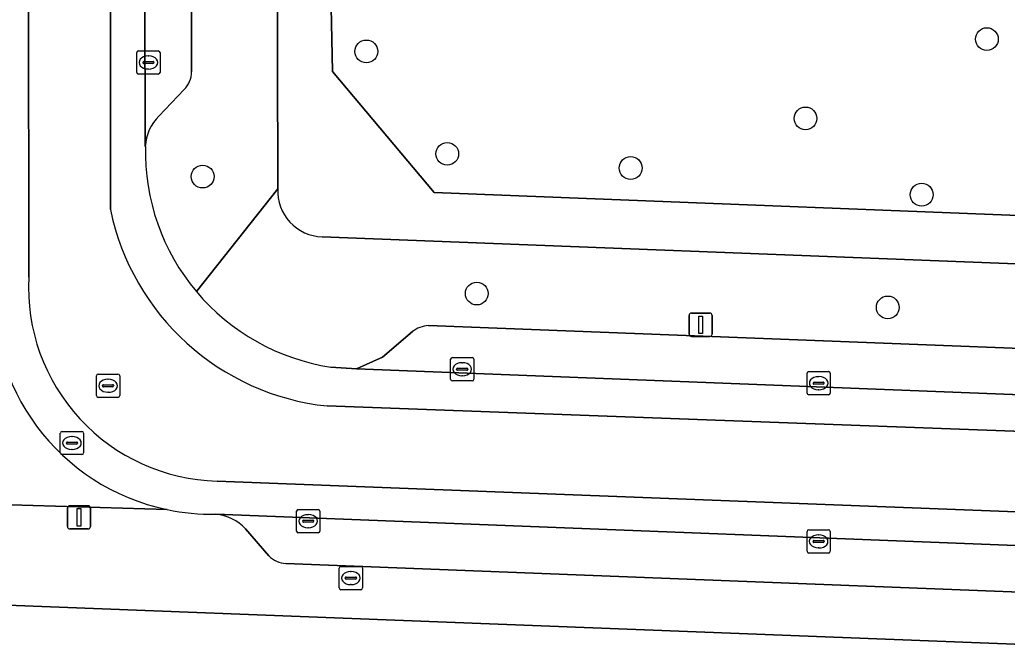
# Model space of a CAD drawing. Extents: x 160732 to 162107, y 387428 to 388479.
# Drawn here: x 161302.41 to 161344.86, y 387753.1 to 387780.08 of the extents above; entities that cross this region are included whole.
import ezdxf

# ---------------------------------------------------------------- set-up
doc = ezdxf.new("R2010")
doc.units = 0
for name, color, linetype in [('IMGEO_Boom', 7, 'Continuous'), ('IMGEO_Brandkraan', 7, 'Continuous'), ('IMGEO_Erf', 7, 'Continuous'), ('IMGEO_Groenvoorziening', 7, 'Continuous'), ('IMGEO_Hek', 7, 'Continuous'), ('IMGEO_Kolk', 7, 'Continuous'), ('IMGEO_Lichtmast', 7, 'Continuous'), ('IMGEO_Parkeervlak_open', 7, 'Continuous'), ('IMGEO_Rijbaan_lokaal_gesloten', 7, 'Continuous'), ('IMGEO_Rioolput', 7, 'Continuous'), ('IMGEO_Voetpad_open', 7, 'Continuous')]:
    doc.layers.add(name, color=color, linetype=linetype)

msp = doc.modelspace()

# ---------------------------------------------------------------- linework, layer by layer
at = {"layer": 'IMGEO_Boom'}
for centre in [(161343.985, 387779.247), (161317.31, 387778.72), (161336.189, 387775.837), (161320.788, 387774.315), (161328.674, 387773.704), (161310.273, 387773.336), (161341.183, 387772.557), (161322.056, 387768.306), (161339.723, 387767.712)]:
    msp.add_circle(centre, 0.489, dxfattribs=at)
at = {"layer": 'IMGEO_Brandkraan'}
for p, q in [((161316.145, 387755.646), (161316.145, 387756.498)), ((161316.22, 387756.572), (161317.072, 387756.572)), ((161317.146, 387756.498), (161317.146, 387755.646)), ((161316.404, 387756.066), (161316.404, 387756.078)), ((161316.447, 387756.115), (161316.845, 387756.115)), ((161316.633, 387756.352), (161316.658, 387756.352)), ((161316.888, 387756.078), (161316.888, 387756.066)), ((161316.842, 387756.029), (161316.444, 387756.029)), ((161316.656, 387755.792), (161316.631, 387755.792)), ((161317.072, 387755.572), (161316.22, 387755.572))]:
    msp.add_line(p, q, dxfattribs=at)
for points in [[(161316.145, 387755.646), (161316.145, 387756.498)], [(161316.22, 387756.572), (161317.072, 387756.572)], [(161317.146, 387756.498), (161317.146, 387755.646)], [(161317.072, 387755.572), (161316.22, 387755.572)]]:
    msp.add_lwpolyline(points, dxfattribs=at)
for centre, radius, start, end in [((161316.222, 387756.496), 0.0765, 91.552, 178.448), ((161316.222, 387756.496), 0.0765, 91.552, 178.448), ((161317.07, 387756.496), 0.0765, 1.552, 88.448), ((161317.07, 387756.496), 0.0765, 1.552, 88.448), ((161316.444, 387756.075), 0.0403, 85.8775, 175.7526), ((161316.441, 387756.065), 0.0366, 178.938, 274.7102), ((161316.845, 387756.072), 0.043, 264.8664, 352.4533), ((161316.849, 387756.077), 0.0386, 1.7309, 96.639), ((161316.222, 387755.648), 0.0765, 181.552, 268.448), ((161316.222, 387755.648), 0.0765, 181.552, 268.448), ((161317.07, 387755.648), 0.0765, 271.552, 358.448), ((161317.07, 387755.648), 0.0765, 271.552, 358.448)]:
    msp.add_arc(centre, radius, start, end, dxfattribs=at)
for centre, major_axis, ratio, start_param, end_param in [((161316.632, 387756.072), (-0.387, 0.002), 0.722429, 4.712389, 7.853982), ((161316.657, 387756.072), (-0.39, 0.002), 0.717154, 1.570796, 4.712389)]:
    msp.add_ellipse(centre, major_axis=major_axis, ratio=ratio, start_param=start_param, end_param=end_param, dxfattribs=at)
at = {"layer": 'IMGEO_Erf'}
msp.add_lwpolyline([(161362.938, 387752.535), (161299.645, 387754.992)], dxfattribs=at)
at = {"layer": 'IMGEO_Groenvoorziening'}
for points in [[(161345.671, 387796.313), (161340.018, 387796.434), (161340.071, 387798.42), (161340.044, 387798.421), (161340.255, 387802.818), (161344.41, 387802.638), (161344.212, 387798.245), (161344.541, 387798.231), (161344.864, 387804.364), (161313.428, 387803.815), (161313.444, 387797.029), (161313.447, 387795.789), (161315.476, 387795.778), (161315.849, 387777.856), (161320.221, 387772.652), (161384.276, 387770.134)], [(161384.267, 387769.934), (161384.276, 387770.134), (161320.221, 387772.652), (161315.849, 387777.856), (161315.476, 387795.778), (161313.447, 387795.789), (161313.499, 387772.809)], [(161315.41, 387770.749), (161384.261, 387768.059), (161384.286, 387769.025), (161384.267, 387769.934)]]:
    msp.add_lwpolyline(points, dxfattribs=at)
msp.add_arc((161315.469, 387772.72), 1.972, 177.4041, 268.2982, dxfattribs=at)
at = {"layer": 'IMGEO_Hek'}
for points in [[(161315.849, 387777.856), (161315.476, 387795.778)], [(161320.221, 387772.652), (161315.849, 387777.856)], [(161320.221, 387772.652), (161384.276, 387770.134)]]:
    msp.add_lwpolyline(points, dxfattribs=at)
at = {"layer": 'IMGEO_Kolk'}
for p, q in [((161307.441, 387777.816), (161307.441, 387778.668)), ((161307.516, 387778.742), (161308.368, 387778.742)), ((161308.442, 387778.668), (161308.442, 387777.816)), ((161307.7, 387778.236), (161307.7, 387778.248)), ((161308.138, 387778.199), (161307.74, 387778.199)), ((161307.743, 387778.285), (161308.141, 387778.285)), ((161307.929, 387778.522), (161307.954, 387778.522)), ((161308.184, 387778.248), (161308.184, 387778.236)), ((161308.368, 387777.742), (161307.516, 387777.742)), ((161307.952, 387777.962), (161307.927, 387777.962)), ((161320.933, 387764.626), (161320.933, 387765.478)), ((161321.008, 387765.552), (161321.86, 387765.552)), ((161321.934, 387765.478), (161321.934, 387764.626)), ((161321.192, 387765.046), (161321.192, 387765.058)), ((161321.63, 387765.009), (161321.232, 387765.009)), ((161321.235, 387765.095), (161321.633, 387765.095)), ((161321.421, 387765.332), (161321.446, 387765.332)), ((161321.676, 387765.058), (161321.676, 387765.046)), ((161336.329, 387764.953), (161337.181, 387764.953)), ((161321.86, 387764.552), (161321.008, 387764.552)), ((161321.444, 387764.772), (161321.419, 387764.772)), ((161336.254, 387764.027), (161336.254, 387764.879)), ((161336.742, 387764.733), (161336.767, 387764.733)), ((161337.255, 387764.879), (161337.255, 387764.027)), ((161336.513, 387764.447), (161336.513, 387764.459)), ((161336.951, 387764.41), (161336.553, 387764.41)), ((161336.556, 387764.496), (161336.954, 387764.496)), ((161336.765, 387764.173), (161336.74, 387764.173)), ((161336.997, 387764.459), (161336.997, 387764.447)), ((161337.181, 387763.953), (161336.329, 387763.953)), ((161314.386, 387759.019), (161315.238, 387759.019)), ((161314.311, 387758.093), (161314.311, 387758.945)), ((161314.799, 387758.799), (161314.824, 387758.799)), ((161315.312, 387758.945), (161315.312, 387758.093)), ((161314.57, 387758.513), (161314.57, 387758.525)), ((161315.008, 387758.476), (161314.61, 387758.476)), ((161314.613, 387758.562), (161315.011, 387758.562)), ((161314.822, 387758.239), (161314.797, 387758.239)), ((161315.054, 387758.525), (161315.054, 387758.513)), ((161315.238, 387758.019), (161314.386, 387758.019)), ((161336.253, 387757.224), (161336.253, 387758.076)), ((161336.328, 387758.15), (161337.18, 387758.15)), ((161336.741, 387757.93), (161336.766, 387757.93)), ((161337.254, 387758.076), (161337.254, 387757.224)), ((161336.512, 387757.644), (161336.512, 387757.656)), ((161336.95, 387757.607), (161336.552, 387757.607)), ((161336.555, 387757.693), (161336.953, 387757.693)), ((161336.764, 387757.37), (161336.739, 387757.37)), ((161336.996, 387757.656), (161336.996, 387757.644)), ((161337.18, 387757.15), (161336.328, 387757.15))]:
    msp.add_line(p, q, dxfattribs=at)
for points in [[(161307.441, 387777.816), (161307.441, 387778.668)], [(161307.516, 387778.742), (161308.368, 387778.742)], [(161308.442, 387778.668), (161308.442, 387777.816)], [(161308.368, 387777.742), (161307.516, 387777.742)], [(161320.933, 387764.626), (161320.933, 387765.478)], [(161321.008, 387765.552), (161321.86, 387765.552)], [(161321.934, 387765.478), (161321.934, 387764.626)], [(161336.329, 387764.953), (161337.181, 387764.953)], [(161321.86, 387764.552), (161321.008, 387764.552)], [(161336.254, 387764.027), (161336.254, 387764.879)], [(161337.255, 387764.879), (161337.255, 387764.027)], [(161337.181, 387763.953), (161336.329, 387763.953)], [(161314.386, 387759.019), (161315.238, 387759.019)], [(161314.311, 387758.093), (161314.311, 387758.945)], [(161315.312, 387758.945), (161315.312, 387758.093)], [(161315.238, 387758.019), (161314.386, 387758.019)], [(161336.253, 387757.224), (161336.253, 387758.076)], [(161336.328, 387758.15), (161337.18, 387758.15)], [(161337.254, 387758.076), (161337.254, 387757.224)], [(161337.18, 387757.15), (161336.328, 387757.15)]]:
    msp.add_lwpolyline(points, dxfattribs=at)
for centre, radius, start, end in [((161307.518, 387778.666), 0.0765, 91.552, 178.448), ((161307.518, 387778.666), 0.0765, 91.552, 178.448), ((161308.366, 387778.666), 0.0765, 1.552, 88.448), ((161308.366, 387778.666), 0.0765, 1.552, 88.448), ((161307.74, 387778.245), 0.0403, 85.8775, 175.7526), ((161307.737, 387778.235), 0.0366, 178.938, 274.7102), ((161308.141, 387778.242), 0.043, 264.8664, 352.4533), ((161308.145, 387778.247), 0.0386, 1.7309, 96.639), ((161307.518, 387777.818), 0.0765, 181.552, 268.448), ((161307.518, 387777.818), 0.0765, 181.552, 268.448), ((161308.366, 387777.818), 0.0765, 271.552, 358.448), ((161308.366, 387777.818), 0.0765, 271.552, 358.448), ((161321.01, 387765.476), 0.0765, 91.552, 178.448), ((161321.01, 387765.476), 0.0765, 91.552, 178.448), ((161321.858, 387765.476), 0.0765, 1.552, 88.448), ((161321.858, 387765.476), 0.0765, 1.552, 88.448), ((161321.232, 387765.055), 0.0403, 85.8775, 175.7526), ((161321.229, 387765.045), 0.0366, 178.938, 274.7102), ((161321.633, 387765.052), 0.043, 264.8664, 352.4533), ((161321.637, 387765.057), 0.0386, 1.7309, 96.639), ((161336.331, 387764.877), 0.0765, 91.552, 178.448), ((161336.331, 387764.877), 0.0765, 91.552, 178.448), ((161337.179, 387764.877), 0.0765, 1.552, 88.448), ((161337.179, 387764.877), 0.0765, 1.552, 88.448), ((161321.01, 387764.628), 0.0765, 181.552, 268.448), ((161321.01, 387764.628), 0.0765, 181.552, 268.448), ((161321.858, 387764.628), 0.0765, 271.552, 358.448), ((161321.858, 387764.628), 0.0765, 271.552, 358.448), ((161336.553, 387764.456), 0.0403, 85.8775, 175.7526), ((161336.55, 387764.446), 0.0366, 178.938, 274.7102), ((161336.954, 387764.453), 0.043, 264.8664, 352.4533), ((161336.958, 387764.458), 0.0386, 1.7309, 96.639), ((161336.331, 387764.029), 0.0765, 181.552, 268.448), ((161336.331, 387764.029), 0.0765, 181.552, 268.448), ((161337.179, 387764.029), 0.0765, 271.552, 358.448), ((161337.179, 387764.029), 0.0765, 271.552, 358.448), ((161314.388, 387758.943), 0.0765, 91.552, 178.448), ((161314.388, 387758.943), 0.0765, 91.552, 178.448), ((161315.236, 387758.943), 0.0765, 1.552, 88.448), ((161315.236, 387758.943), 0.0765, 1.552, 88.448), ((161314.61, 387758.522), 0.0403, 85.8775, 175.7526), ((161314.607, 387758.512), 0.0366, 178.938, 274.7102), ((161315.011, 387758.519), 0.043, 264.8664, 352.4533), ((161315.015, 387758.524), 0.0386, 1.7309, 96.639), ((161314.388, 387758.095), 0.0765, 181.552, 268.448), ((161314.388, 387758.095), 0.0765, 181.552, 268.448), ((161315.236, 387758.095), 0.0765, 271.552, 358.448), ((161315.236, 387758.095), 0.0765, 271.552, 358.448), ((161336.33, 387758.074), 0.0765, 91.552, 178.448), ((161336.33, 387758.074), 0.0765, 91.552, 178.448), ((161337.178, 387758.074), 0.0765, 1.552, 88.448), ((161337.178, 387758.074), 0.0765, 1.552, 88.448), ((161336.552, 387757.653), 0.0403, 85.8775, 175.7526), ((161336.549, 387757.643), 0.0366, 178.938, 274.7102), ((161336.953, 387757.65), 0.043, 264.8664, 352.4533), ((161336.957, 387757.655), 0.0386, 1.7309, 96.639), ((161336.33, 387757.226), 0.0765, 181.552, 268.448), ((161336.33, 387757.226), 0.0765, 181.552, 268.448), ((161337.178, 387757.226), 0.0765, 271.552, 358.448), ((161337.178, 387757.226), 0.0765, 271.552, 358.448)]:
    msp.add_arc(centre, radius, start, end, dxfattribs=at)
for centre, major_axis, ratio, start_param, end_param in [((161307.928, 387778.242), (-0.387, 0.002), 0.722429, 4.712389, 7.853982), ((161307.953, 387778.242), (-0.39, 0.002), 0.717154, 1.570796, 4.712389), ((161321.42, 387765.052), (-0.387, 0.002), 0.722429, 4.712389, 7.853982), ((161321.445, 387765.052), (-0.39, 0.002), 0.717154, 1.570796, 4.712389), ((161336.741, 387764.453), (-0.387, 0.002), 0.722429, 4.712389, 7.853982), ((161336.766, 387764.453), (-0.39, 0.002), 0.717154, 1.570796, 4.712389), ((161314.798, 387758.519), (-0.387, 0.002), 0.722429, 4.712389, 7.853982), ((161314.823, 387758.519), (-0.39, 0.002), 0.717154, 1.570796, 4.712389), ((161336.74, 387757.65), (-0.387, 0.002), 0.722429, 4.712389, 7.853982), ((161336.765, 387757.65), (-0.39, 0.002), 0.717154, 1.570796, 4.712389)]:
    msp.add_ellipse(centre, major_axis=major_axis, ratio=ratio, start_param=start_param, end_param=end_param, dxfattribs=at)
at = {"layer": 'IMGEO_Lichtmast'}
for p, q in [((161331.184, 387766.566), (161331.184, 387767.366)), ((161331.184, 387767.366), (161331.184, 387766.566)), ((161331.284, 387767.466), (161332.074, 387767.466)), ((161332.074, 387767.466), (161331.284, 387767.466)), ((161332.174, 387767.366), (161332.174, 387766.566)), ((161332.174, 387766.566), (161332.174, 387767.366)), ((161332.074, 387766.466), (161331.284, 387766.466)), ((161331.284, 387766.466), (161332.074, 387766.466)), ((161304.461, 387758.284), (161304.461, 387759.084)), ((161304.461, 387759.084), (161304.461, 387758.284)), ((161304.561, 387759.184), (161305.351, 387759.184)), ((161305.351, 387759.184), (161304.561, 387759.184)), ((161305.451, 387759.084), (161305.451, 387758.284)), ((161305.451, 387758.284), (161305.451, 387759.084)), ((161305.351, 387758.184), (161304.561, 387758.184)), ((161304.561, 387758.184), (161305.351, 387758.184))]:
    msp.add_line(p, q, dxfattribs=at)
for points in [[(161331.604, 387767.341), (161331.754, 387767.341), (161331.754, 387766.591), (161331.604, 387766.591), (161331.604, 387767.341)], [(161304.881, 387759.059), (161305.031, 387759.059), (161305.031, 387758.309), (161304.881, 387758.309), (161304.881, 387759.059)]]:
    msp.add_lwpolyline(points, dxfattribs=at)
for centre, start, end in [((161331.284, 387767.366), 90, 180), ((161331.284, 387767.366), 90, 180), ((161332.074, 387767.366), 0, 90), ((161332.074, 387767.366), 360, 90), ((161331.284, 387766.566), 180, 270), ((161331.284, 387766.566), 180, 270), ((161332.074, 387766.566), 270, 0), ((161332.074, 387766.566), 270, 0), ((161304.561, 387759.084), 90, 180), ((161304.561, 387759.084), 90, 180), ((161305.351, 387759.084), 0, 90), ((161305.351, 387759.084), 360, 90), ((161304.561, 387758.284), 180, 270), ((161304.561, 387758.284), 180, 270), ((161305.351, 387758.284), 270, 0), ((161305.351, 387758.284), 270, 0)]:
    msp.add_arc(centre, 0.1, start, end, dxfattribs=at)
at = {"layer": 'IMGEO_Parkeervlak_open'}
for points in [[(161307.76, 387794.57), (161307.81, 387774.634)], [(161309.791, 387777.841), (161309.764, 387791.231)], [(161308.395, 387775.935), (161309.476, 387777.076)], [(161319.29, 387766.67), (161318.004, 387765.578), (161316.881, 387765.074), (161378.772, 387762.645)], [(161376.083, 387764.755), (161319.982, 387766.926)], [(161378.503, 387756.165), (161310.837, 387758.815)], [(161312.12, 387758.192), (161313.122, 387757.027)], [(161313.849, 387756.7), (161375.507, 387754.292)]]:
    msp.add_lwpolyline(points, dxfattribs=at)
for centre, radius, start, end in [((161308.776, 387777.811), 1.015, 313.5693, 1.6704), ((161309.766, 387774.536), 1.959, 134.4325, 177.145), ((161320.06, 387765.651), 1.278, 93.5176, 127.0855), ((161310.624, 387756.743), 2.083, 44.0745, 84.1249), ((161313.897, 387757.778), 1.079, 224.1066, 267.4576)]:
    msp.add_arc(centre, radius, start, end, dxfattribs=at)
at = {"layer": 'IMGEO_Rijbaan_lokaal_gesloten'}
for points in [[(161302.799, 387769.011), (161302.774, 387794.477), (161301.166, 387794.444), (161301.317, 387769.01)], [(161306.309, 387771.922), (161306.309, 387794.549), (161302.774, 387794.477), (161302.799, 387769.011)], [(161307.81, 387774.634), (161307.76, 387794.57), (161306.309, 387794.549), (161306.309, 387771.922)], [(161420.96, 387761.089), (161388.757, 387762.277), (161378.772, 387762.645), (161316.881, 387765.074), (161315.777, 387765.144)], [(161310.892, 387760.243), (161420.678, 387756.031), (161420.877, 387759.591), (161315.631, 387763.473)], [(161315.631, 387763.473), (161420.877, 387759.591), (161420.96, 387761.089)], [(161310.837, 387758.815), (161378.503, 387756.165), (161388.329, 387755.771), (161420.595, 387754.536), (161420.678, 387756.031), (161310.892, 387760.243)]]:
    msp.add_lwpolyline(points, dxfattribs=at)
for centre, radius, start, end in [((161317.202, 387774.429), 9.394, 178.7504, 220.0135), ((161316.751, 387774.076), 10.662, 191.6558, 263.9689), ((161316.751, 387774.076), 10.662, 191.6558, 263.9689), ((161310.679, 387768.21), 9.396, 175.1143, 258.1471), ((161311.117, 387768.569), 8.33, 176.9615, 268.4535), ((161311.117, 387768.569), 8.33, 176.9615, 268.4535), ((161317.2, 387774.427), 9.391, 220.0094, 261.2845), ((161310.677, 387768.195), 9.381, 258.137, 270.9745)]:
    msp.add_arc(centre, radius, start, end, dxfattribs=at)
at = {"layer": 'IMGEO_Rioolput'}
for p, q in [((161305.706, 387763.917), (161305.706, 387764.769)), ((161305.781, 387764.843), (161306.633, 387764.843)), ((161306.194, 387764.623), (161306.219, 387764.623)), ((161306.707, 387764.769), (161306.707, 387763.917)), ((161305.965, 387764.337), (161305.965, 387764.349)), ((161306.403, 387764.3), (161306.005, 387764.3)), ((161306.008, 387764.386), (161306.406, 387764.386)), ((161306.449, 387764.349), (161306.449, 387764.337)), ((161306.633, 387763.843), (161305.781, 387763.843)), ((161306.217, 387764.063), (161306.192, 387764.063)), ((161304.156, 387761.454), (161304.156, 387762.306)), ((161304.231, 387762.38), (161305.083, 387762.38)), ((161304.644, 387762.16), (161304.669, 387762.16)), ((161305.157, 387762.306), (161305.157, 387761.454)), ((161304.415, 387761.874), (161304.415, 387761.886)), ((161304.853, 387761.837), (161304.455, 387761.837)), ((161304.458, 387761.923), (161304.856, 387761.923)), ((161304.667, 387761.6), (161304.642, 387761.6)), ((161304.899, 387761.886), (161304.899, 387761.874)), ((161305.083, 387761.38), (161304.231, 387761.38))]:
    msp.add_line(p, q, dxfattribs=at)
for points in [[(161305.706, 387763.917), (161305.706, 387764.769)], [(161305.781, 387764.843), (161306.633, 387764.843)], [(161306.707, 387764.769), (161306.707, 387763.917)], [(161306.633, 387763.843), (161305.781, 387763.843)], [(161304.156, 387761.454), (161304.156, 387762.306)], [(161304.231, 387762.38), (161305.083, 387762.38)], [(161305.157, 387762.306), (161305.157, 387761.454)], [(161305.083, 387761.38), (161304.231, 387761.38)]]:
    msp.add_lwpolyline(points, dxfattribs=at)
for centre, radius, start, end in [((161305.783, 387764.767), 0.0765, 91.552, 178.448), ((161305.783, 387764.767), 0.0765, 91.552, 178.448), ((161306.631, 387764.767), 0.0765, 1.552, 88.448), ((161306.631, 387764.767), 0.0765, 1.552, 88.448), ((161306.005, 387764.346), 0.0403, 85.8775, 175.7526), ((161306.002, 387764.336), 0.0366, 178.938, 274.7102), ((161306.406, 387764.343), 0.043, 264.8664, 352.4533), ((161306.41, 387764.348), 0.0386, 1.7309, 96.639), ((161305.783, 387763.919), 0.0765, 181.552, 268.448), ((161305.783, 387763.919), 0.0765, 181.552, 268.448), ((161306.631, 387763.919), 0.0765, 271.552, 358.448), ((161306.631, 387763.919), 0.0765, 271.552, 358.448), ((161304.233, 387762.304), 0.0765, 91.552, 178.448), ((161304.233, 387762.304), 0.0765, 91.552, 178.448), ((161305.081, 387762.304), 0.0765, 1.552, 88.448), ((161305.081, 387762.304), 0.0765, 1.552, 88.448), ((161304.455, 387761.883), 0.0403, 85.8775, 175.7526), ((161304.452, 387761.873), 0.0366, 178.938, 274.7102), ((161304.856, 387761.88), 0.043, 264.8664, 352.4533), ((161304.86, 387761.885), 0.0386, 1.7309, 96.639), ((161304.233, 387761.456), 0.0765, 181.552, 268.448), ((161304.233, 387761.456), 0.0765, 181.552, 268.448), ((161305.081, 387761.456), 0.0765, 271.552, 358.448), ((161305.081, 387761.456), 0.0765, 271.552, 358.448)]:
    msp.add_arc(centre, radius, start, end, dxfattribs=at)
for centre, major_axis, ratio, start_param, end_param in [((161306.193, 387764.343), (-0.387, 0.002), 0.722429, 4.712389, 7.853982), ((161306.218, 387764.343), (-0.39, 0.002), 0.717154, 1.570796, 4.712389), ((161304.643, 387761.88), (-0.387, 0.002), 0.722429, 4.712389, 7.853982), ((161304.668, 387761.88), (-0.39, 0.002), 0.717154, 1.570796, 4.712389)]:
    msp.add_ellipse(centre, major_axis=major_axis, ratio=ratio, start_param=start_param, end_param=end_param, dxfattribs=at)
at = {"layer": 'IMGEO_Voetpad_open'}
for points in [[(161310.007, 387768.389), (161313.499, 387772.809), (161313.447, 387795.789), (161313.444, 387797.029), (161313.428, 387803.815), (161313.424, 387805.692), (161313.414, 387809.897), (161313.401, 387815.689), (161313.376, 387826.59), (161314.518, 387826.595), (161331.601, 387826.616), (161331.587, 387828.555), (161327.619, 387828.546), (161315.519, 387828.519), (161315.359, 387899.377)], [(161293.564, 387807.793), (161293.305, 387802.486), (161293.367, 387759.476), (161308.749, 387759.014)], [(161309.764, 387791.231), (161309.791, 387777.841)], [(161309.476, 387777.076), (161308.395, 387775.935)], [(161313.499, 387772.809), (161310.007, 387768.389)], [(161378.772, 387762.645), (161388.757, 387762.277), (161387.252, 387767.84), (161387.301, 387768.907), (161384.286, 387769.025), (161384.261, 387768.059), (161315.41, 387770.749)], [(161315.777, 387765.144), (161316.881, 387765.074), (161318.004, 387765.578), (161319.29, 387766.67)], [(161319.982, 387766.926), (161376.083, 387764.755)], [(161308.749, 387759.014), (161293.367, 387759.476)], [(161313.122, 387757.027), (161312.12, 387758.192)], [(161375.507, 387754.292), (161313.849, 387756.7)], [(161278.594, 387755.733), (161288.543, 387755.424), (161293.09, 387755.247), (161297.977, 387755.057), (161299.645, 387754.992), (161362.938, 387752.535), (161365.476, 387752.411), (161391.456, 387751.23)]]:
    msp.add_lwpolyline(points, dxfattribs=at)
for centre, radius, start, end in [((161308.776, 387777.811), 1.015, 313.5693, 1.6704), ((161309.766, 387774.536), 1.959, 134.4325, 177.145), ((161317.202, 387774.429), 9.394, 178.7504, 220.0135), ((161315.469, 387772.72), 1.972, 177.4041, 268.2982), ((161310.679, 387768.21), 9.396, 175.1143, 258.1471), ((161317.2, 387774.427), 9.391, 220.0094, 261.2845), ((161320.06, 387765.651), 1.278, 93.5176, 127.0855), ((161310.677, 387768.195), 9.381, 258.137, 270.9745), ((161310.624, 387756.743), 2.083, 44.0745, 84.1249), ((161313.897, 387757.778), 1.079, 224.1066, 267.4576)]:
    msp.add_arc(centre, radius, start, end, dxfattribs=at)

doc.saveas('drawing.dxf')
